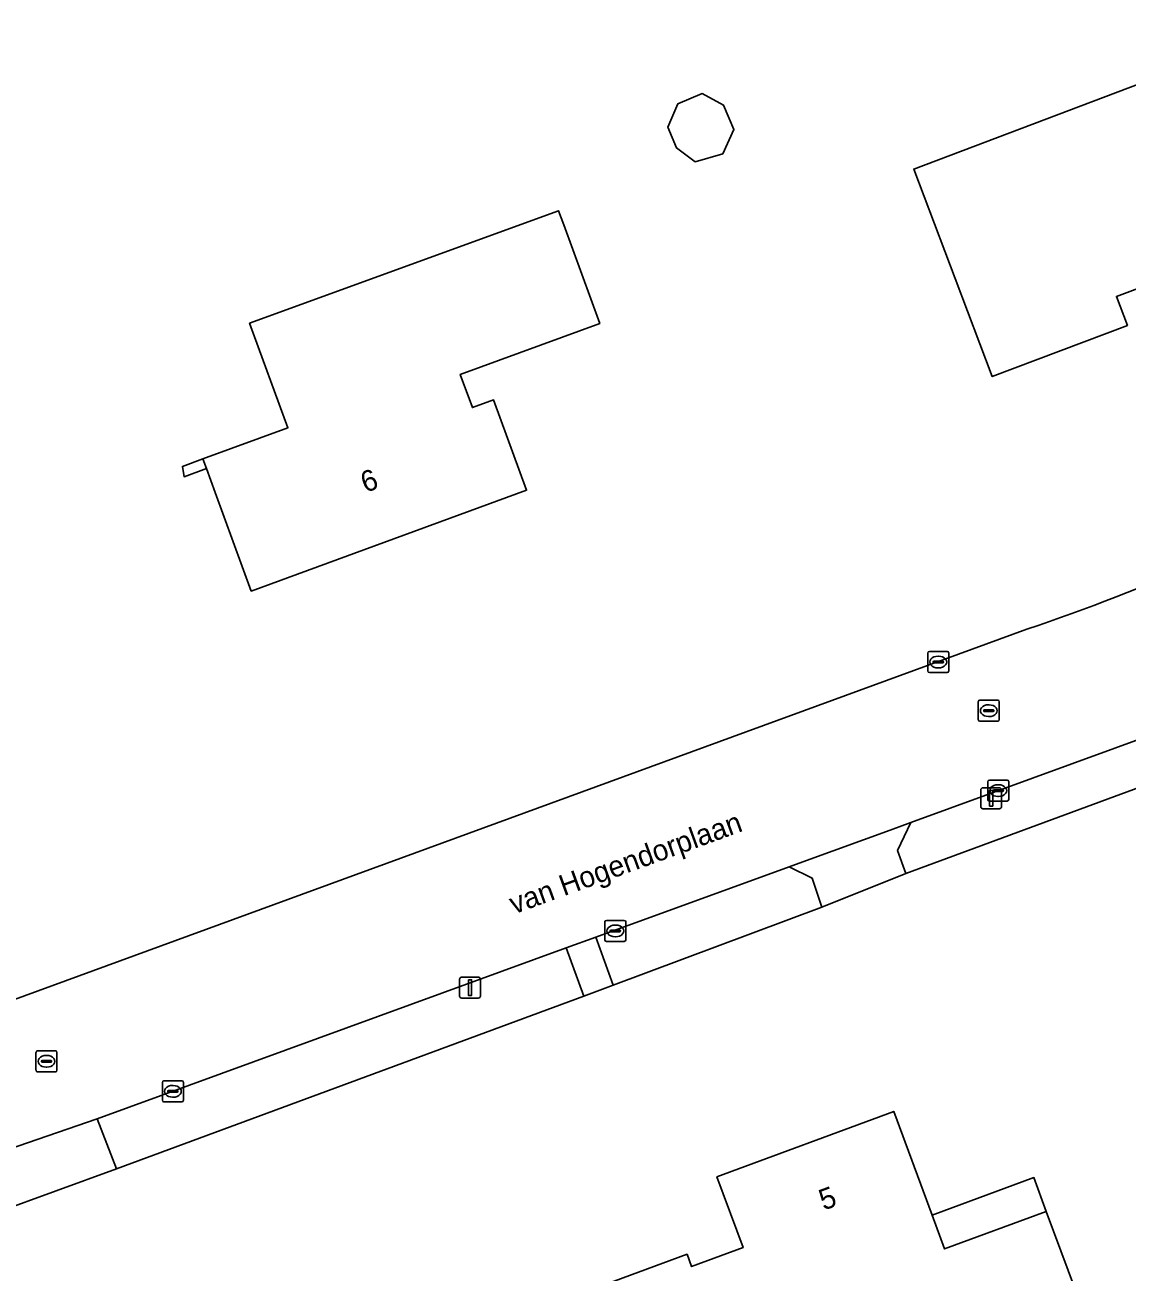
# Model space of a CAD drawing. Extents: x 162417 to 163722, y 384268 to 385417.
# Drawn here: x 163318.6 to 163371.1, y 385139.3 to 385198.7 of the extents above; entities that cross this region are included whole.
import ezdxf

# ---------------------------------------------------------------- set-up
doc = ezdxf.new("R2010")
doc.units = 0
for name, color, linetype in [('IMGEO_Erf', 7, 'Continuous'), ('IMGEO_Groenvoorziening', 7, 'Continuous'), ('IMGEO_Kolk', 7, 'Continuous'), ('IMGEO_Lichtmast', 7, 'Continuous'), ('IMGEO_Muur', 7, 'Continuous'), ('IMGEO_Openbare_ruimte_label', 7, 'Continuous'), ('IMGEO_Pand', 7, 'Continuous'), ('IMGEO_Pand_nummerreeks', 7, 'Continuous'), ('IMGEO_Pand_overbouw', 7, 'Continuous'), ('IMGEO_Rijbaan_lokaal_gesloten', 7, 'Continuous'), ('IMGEO_Rioolput', 7, 'Continuous'), ('IMGEO_Voetpad_open', 7, 'Continuous')]:
    doc.layers.add(name, color=color, linetype=linetype)

msp = doc.modelspace()

# ---------------------------------------------------------------- linework, layer by layer
at = {"layer": 'IMGEO_Erf'}
for points in [[(163379.147, 385198.748), (163380.595, 385194.919), (163382.363, 385190.242), (163372.149, 385186.379), (163370.625, 385185.803), (163371.145, 385184.425), (163364.7, 385181.987), (163362.932, 385186.664), (163360.962, 385191.873)], [(163349.711, 385194.989), (163350.863, 385195.475), (163351.894, 385194.93), (163352.38, 385193.765), (163351.848, 385192.603), (163350.532, 385192.226), (163349.649, 385192.888), (163349.236, 385193.876)], [(163345.985, 385184.521), (163339.337, 385182.087), (163339.917, 385180.505), (163340.921, 385180.873), (163342.498, 385176.565), (163329.37, 385171.757), (163327.65, 385176.452), (163327.231, 385177.597), (163326.165, 385177.207), (163326.087, 385177.701), (163327.062, 385178.058), (163331.115, 385179.543), (163329.289, 385184.528), (163344.018, 385189.891), (163344.265, 385189.216)], [(163367.282, 385142.19), (163369.015, 385137.501), (163370.228, 385134.219), (163364.954, 385132.27), (163364.328, 385133.964), (163349.23, 385128.383), (163347.248, 385133.744), (163345.515, 385138.433), (163350.149, 385140.146), (163350.368, 385139.553), (163352.82, 385140.46), (163351.573, 385143.835), (163360.002, 385146.951), (163361.832, 385142.001), (163362.425, 385140.395)]]:
    msp.add_lwpolyline(points, close=True, dxfattribs=at)
for points in [[(163417.147, 385193.417), (163401.29, 385179.305), (163399.075, 385177.547), (163398.617, 385177.184), (163389.311, 385170.552), (163384.15, 385167.66), (163379.606, 385165.534), (163376.476, 385164.166), (163360.585, 385158.293), (163356.573, 385156.692), (163346.631, 385152.968), (163345.226, 385152.441), (163322.944, 385144.218), (163317.169, 385142.12)], [(163287.208, 385141.009), (163366.356, 385169.942)]]:
    msp.add_lwpolyline(points, dxfattribs=at)
msp.add_arc((163335.428, 385261.932), 97.05, 288.58338, 299.25587, dxfattribs=at)
at = {"layer": 'IMGEO_Groenvoorziening'}
for points in [[(163379.606, 385165.534), (163384.15, 385167.66), (163389.311, 385170.552), (163388.117, 385172.709), (163381.059, 385168.736), (163377.407, 385166.96), (163372.422, 385164.956), (163360.816, 385160.723), (163360.19, 385159.391), (163360.585, 385158.293), (163376.476, 385164.166)], [(163356.573, 385156.692), (163356.116, 385158.079), (163355.015, 385158.609), (163345.801, 385155.254), (163346.631, 385152.968)], [(163322.944, 385144.218), (163345.226, 385152.441), (163344.391, 385154.744), (163322.014, 385146.595)]]:
    msp.add_lwpolyline(points, close=True, dxfattribs=at)
at = {"layer": 'IMGEO_Kolk'}
for p, q in [((163361.629, 385167.951), (163361.629, 385168.803)), ((163361.704, 385168.877), (163362.556, 385168.877)), ((163361.888, 385168.371), (163361.888, 385168.383)), ((163361.931, 385168.42), (163362.329, 385168.42)), ((163362.117, 385168.657), (163362.142, 385168.657)), ((163362.372, 385168.383), (163362.372, 385168.371)), ((163362.63, 385168.803), (163362.63, 385167.951)), ((163362.556, 385167.877), (163361.704, 385167.877)), ((163362.326, 385168.334), (163361.928, 385168.334)), ((163362.14, 385168.097), (163362.115, 385168.097)), ((163364.49, 385161.821), (163364.49, 385162.673)), ((163364.565, 385162.747), (163365.417, 385162.747)), ((163364.978, 385162.527), (163365.003, 385162.527)), ((163365.491, 385162.673), (163365.491, 385161.821)), ((163364.749, 385162.241), (163364.749, 385162.253)), ((163365.187, 385162.204), (163364.789, 385162.204)), ((163364.792, 385162.29), (163365.19, 385162.29)), ((163365.001, 385161.967), (163364.976, 385161.967)), ((163365.233, 385162.253), (163365.233, 385162.241)), ((163365.417, 385161.747), (163364.565, 385161.747)), ((163346.229, 385155.132), (163346.229, 385155.984)), ((163346.304, 385156.058), (163347.156, 385156.058)), ((163347.23, 385155.984), (163347.23, 385155.132)), ((163346.488, 385155.552), (163346.488, 385155.564)), ((163346.926, 385155.515), (163346.528, 385155.515)), ((163346.531, 385155.601), (163346.929, 385155.601)), ((163346.717, 385155.838), (163346.742, 385155.838)), ((163346.972, 385155.564), (163346.972, 385155.552)), ((163347.156, 385155.058), (163346.304, 385155.058)), ((163346.74, 385155.278), (163346.715, 385155.278)), ((163325.129, 385147.485), (163325.129, 385148.337)), ((163325.204, 385148.411), (163326.056, 385148.411)), ((163325.617, 385148.191), (163325.642, 385148.191)), ((163326.13, 385148.337), (163326.13, 385147.485)), ((163325.388, 385147.905), (163325.388, 385147.917)), ((163325.826, 385147.868), (163325.428, 385147.868)), ((163325.431, 385147.954), (163325.829, 385147.954)), ((163325.64, 385147.631), (163325.615, 385147.631)), ((163325.872, 385147.917), (163325.872, 385147.905)), ((163326.056, 385147.411), (163325.204, 385147.411))]:
    msp.add_line(p, q, dxfattribs=at)
for points in [[(163361.629, 385167.951), (163361.629, 385168.803)], [(163361.704, 385168.877), (163362.556, 385168.877)], [(163362.63, 385168.803), (163362.63, 385167.951)], [(163362.556, 385167.877), (163361.704, 385167.877)], [(163364.49, 385161.821), (163364.49, 385162.673)], [(163364.565, 385162.747), (163365.417, 385162.747)], [(163365.491, 385162.673), (163365.491, 385161.821)], [(163365.417, 385161.747), (163364.565, 385161.747)], [(163346.229, 385155.132), (163346.229, 385155.984)], [(163346.304, 385156.058), (163347.156, 385156.058)], [(163347.23, 385155.984), (163347.23, 385155.132)], [(163347.156, 385155.058), (163346.304, 385155.058)], [(163325.129, 385147.485), (163325.129, 385148.337)], [(163325.204, 385148.411), (163326.056, 385148.411)], [(163326.13, 385148.337), (163326.13, 385147.485)], [(163326.056, 385147.411), (163325.204, 385147.411)]]:
    msp.add_lwpolyline(points, dxfattribs=at)
for centre, radius, start, end in [((163361.706, 385168.801), 0.0765, 91.55205, 178.44795), ((163361.706, 385168.801), 0.0765, 91.55205, 178.44795), ((163361.928, 385168.38), 0.0403, 85.87752, 175.75265), ((163362.333, 385168.382), 0.0386, 1.73085, 96.63898), ((163362.554, 385168.801), 0.0765, 1.55205, 88.44795), ((163362.554, 385168.801), 0.0765, 1.55205, 88.44795), ((163361.706, 385167.953), 0.0765, 181.55205, 268.44795), ((163361.706, 385167.953), 0.0765, 181.55205, 268.44795), ((163361.925, 385168.37), 0.0366, 178.93798, 274.71019), ((163362.329, 385168.377), 0.043, 264.86636, 352.45326), ((163362.554, 385167.953), 0.0765, 271.55205, 358.44795), ((163362.554, 385167.953), 0.0765, 271.55205, 358.44795), ((163364.567, 385162.671), 0.0765, 91.55205, 178.44795), ((163364.567, 385162.671), 0.0765, 91.55205, 178.44795), ((163365.415, 385162.671), 0.0765, 1.55205, 88.44795), ((163365.415, 385162.671), 0.0765, 1.55205, 88.44795), ((163364.789, 385162.25), 0.0403, 85.87752, 175.75265), ((163364.786, 385162.24), 0.0366, 178.93798, 274.71019), ((163365.19, 385162.247), 0.043, 264.86636, 352.45326), ((163365.194, 385162.252), 0.0386, 1.73085, 96.63898), ((163364.567, 385161.823), 0.0765, 181.55205, 268.44795), ((163364.567, 385161.823), 0.0765, 181.55205, 268.44795), ((163365.415, 385161.823), 0.0765, 271.55205, 358.44795), ((163365.415, 385161.823), 0.0765, 271.55205, 358.44795), ((163346.306, 385155.982), 0.0765, 91.55205, 178.44795), ((163346.306, 385155.982), 0.0765, 91.55205, 178.44795), ((163347.154, 385155.982), 0.0765, 1.55205, 88.44795), ((163347.154, 385155.982), 0.0765, 1.55205, 88.44795), ((163346.528, 385155.561), 0.0403, 85.87752, 175.75265), ((163346.525, 385155.551), 0.0366, 178.93798, 274.71019), ((163346.929, 385155.558), 0.043, 264.86636, 352.45326), ((163346.933, 385155.563), 0.0386, 1.73085, 96.63898), ((163346.306, 385155.134), 0.0765, 181.55205, 268.44795), ((163346.306, 385155.134), 0.0765, 181.55205, 268.44795), ((163347.154, 385155.134), 0.0765, 271.55205, 358.44795), ((163347.154, 385155.134), 0.0765, 271.55205, 358.44795), ((163325.206, 385148.335), 0.0765, 91.55205, 178.44795), ((163325.206, 385148.335), 0.0765, 91.55205, 178.44795), ((163326.054, 385148.335), 0.0765, 1.55205, 88.44795), ((163326.054, 385148.335), 0.0765, 1.55205, 88.44795), ((163325.428, 385147.914), 0.0403, 85.87752, 175.75265), ((163325.425, 385147.904), 0.0366, 178.93798, 274.71019), ((163325.829, 385147.911), 0.043, 264.86636, 352.45326), ((163325.833, 385147.916), 0.0386, 1.73085, 96.63898), ((163325.206, 385147.487), 0.0765, 181.55205, 268.44795), ((163325.206, 385147.487), 0.0765, 181.55205, 268.44795), ((163326.054, 385147.487), 0.0765, 271.55205, 358.44795), ((163326.054, 385147.487), 0.0765, 271.55205, 358.44795)]:
    msp.add_arc(centre, radius, start, end, dxfattribs=at)
for centre, major_axis, ratio, start_param, end_param in [((163362.116, 385168.377), (-0.387, 0.002), 0.722429, 4.712389, 7.853982), ((163362.141, 385168.377), (-0.39, 0.002), 0.717154, 1.570796, 4.712389), ((163364.977, 385162.247), (-0.387, 0.002), 0.722429, 4.712389, 7.853982), ((163365.002, 385162.247), (-0.39, 0.002), 0.717154, 1.570796, 4.712389), ((163346.716, 385155.558), (-0.387, 0.002), 0.722429, 4.712389, 7.853982), ((163346.741, 385155.558), (-0.39, 0.002), 0.717154, 1.570796, 4.712389), ((163325.616, 385147.911), (-0.387, 0.002), 0.722429, 4.712389, 7.853982), ((163325.641, 385147.911), (-0.39, 0.002), 0.717154, 1.570796, 4.712389)]:
    msp.add_ellipse(centre, major_axis=major_axis, ratio=ratio, start_param=start_param, end_param=end_param, dxfattribs=at)
at = {"layer": 'IMGEO_Lichtmast'}
for p, q in [((163364.158, 385161.483), (163364.158, 385162.283)), ((163364.158, 385162.283), (163364.158, 385161.483)), ((163364.258, 385162.383), (163365.048, 385162.383)), ((163365.048, 385162.383), (163364.258, 385162.383)), ((163365.148, 385162.283), (163365.148, 385161.483)), ((163365.148, 385161.483), (163365.148, 385162.283)), ((163365.048, 385161.383), (163364.258, 385161.383)), ((163364.258, 385161.383), (163365.048, 385161.383)), ((163339.303, 385152.455), (163339.303, 385153.255)), ((163339.303, 385153.255), (163339.303, 385152.455)), ((163339.403, 385153.355), (163340.193, 385153.355)), ((163340.193, 385153.355), (163339.403, 385153.355)), ((163340.293, 385153.255), (163340.293, 385152.455)), ((163340.293, 385152.455), (163340.293, 385153.255)), ((163340.193, 385152.355), (163339.403, 385152.355)), ((163339.403, 385152.355), (163340.193, 385152.355))]:
    msp.add_line(p, q, dxfattribs=at)
for points in [[(163364.578, 385162.258), (163364.728, 385162.258), (163364.728, 385161.508), (163364.578, 385161.508), (163364.578, 385162.258)], [(163339.723, 385153.23), (163339.873, 385153.23), (163339.873, 385152.48), (163339.723, 385152.48), (163339.723, 385153.23)]]:
    msp.add_lwpolyline(points, dxfattribs=at)
for centre, start, end in [((163364.258, 385162.283), 90, 180), ((163364.258, 385162.283), 90, 180), ((163365.048, 385162.283), 0, 90), ((163365.048, 385162.283), 360, 90), ((163364.258, 385161.483), 180, 270), ((163364.258, 385161.483), 180, 270), ((163365.048, 385161.483), 270, 0), ((163365.048, 385161.483), 270, 0), ((163339.403, 385153.255), 90, 180), ((163339.403, 385153.255), 90, 180), ((163340.193, 385153.255), 0, 90), ((163340.193, 385153.255), 360, 90), ((163339.403, 385152.455), 180, 270), ((163339.403, 385152.455), 180, 270), ((163340.193, 385152.455), 270, 0), ((163340.193, 385152.455), 270, 0)]:
    msp.add_arc(centre, 0.1, start, end, dxfattribs=at)
at = {"layer": 'IMGEO_Muur'}
msp.add_lwpolyline([(163327.062, 385178.058), (163326.087, 385177.701), (163326.165, 385177.207), (163327.231, 385177.597)], close=True, dxfattribs=at)
at = {"layer": 'IMGEO_Pand'}
for points in [[(163362.932, 385186.664), (163364.7, 385181.987), (163371.145, 385184.425), (163370.625, 385185.803), (163372.149, 385186.379), (163382.363, 385190.242), (163380.595, 385194.919), (163379.147, 385198.748), (163360.962, 385191.873)], [(163349.649, 385192.888), (163350.532, 385192.226), (163351.848, 385192.603), (163352.38, 385193.765), (163351.894, 385194.93), (163350.863, 385195.475), (163349.711, 385194.989), (163349.236, 385193.876)], [(163329.37, 385171.757), (163342.498, 385176.565), (163340.921, 385180.873), (163339.917, 385180.505), (163339.337, 385182.087), (163345.985, 385184.521), (163344.265, 385189.216), (163344.018, 385189.891), (163329.289, 385184.528), (163331.115, 385179.543), (163327.062, 385178.058), (163327.231, 385177.597), (163327.65, 385176.452)], [(163367.282, 385142.19), (163362.425, 385140.395), (163361.832, 385142.001), (163360.002, 385146.951), (163351.573, 385143.835), (163352.82, 385140.46), (163350.368, 385139.553), (163350.149, 385140.146), (163345.515, 385138.433), (163347.248, 385133.744), (163349.23, 385128.383), (163364.328, 385133.964), (163364.954, 385132.27), (163370.228, 385134.219), (163369.015, 385137.501)]]:
    msp.add_lwpolyline(points, close=True, dxfattribs=at)
at = {"layer": 'IMGEO_Pand_overbouw'}
msp.add_lwpolyline([(163367.282, 385142.19), (163366.688, 385143.796), (163361.832, 385142.001), (163362.425, 385140.395)], close=True, dxfattribs=at)
at = {"layer": 'IMGEO_Rijbaan_lokaal_gesloten'}
for points in [[(163344.391, 385154.744), (163345.801, 385155.254), (163355.015, 385158.609), (163355.842, 385158.91), (163359.838, 385160.367), (163360.816, 385160.723), (163372.422, 385164.956), (163377.407, 385166.96), (163381.059, 385168.736), (163388.117, 385172.709), (163393.834, 385176.38), (163397.944, 385179.398), (163398.036, 385179.474), (163402.705, 385183.33), (163415.688, 385195.035)], [(163366.356, 385169.942), (163287.208, 385141.009), (163284.103, 385139.877)], [(163284.964, 385133.031), (163290.133, 385134.945), (163316.324, 385144.642), (163322.014, 385146.595), (163344.391, 385154.744)]]:
    msp.add_lwpolyline(points, dxfattribs=at)
msp.add_arc((163335.428, 385261.932), 97.05, 288.58338, 299.25587, dxfattribs=at)
at = {"layer": 'IMGEO_Rioolput'}
for p, q in [((163364.036, 385165.632), (163364.036, 385166.484)), ((163364.111, 385166.558), (163364.963, 385166.558)), ((163364.295, 385166.052), (163364.295, 385166.064)), ((163364.733, 385166.015), (163364.335, 385166.015)), ((163364.338, 385166.101), (163364.736, 385166.101)), ((163364.524, 385166.338), (163364.549, 385166.338)), ((163364.779, 385166.064), (163364.779, 385166.052)), ((163365.037, 385166.484), (163365.037, 385165.632)), ((163364.963, 385165.558), (163364.111, 385165.558)), ((163364.547, 385165.778), (163364.522, 385165.778)), ((163319.102, 385148.916), (163319.102, 385149.768)), ((163319.177, 385149.842), (163320.029, 385149.842)), ((163319.361, 385149.336), (163319.361, 385149.348)), ((163319.404, 385149.385), (163319.802, 385149.385)), ((163319.59, 385149.622), (163319.615, 385149.622)), ((163319.845, 385149.348), (163319.845, 385149.336)), ((163320.103, 385149.768), (163320.103, 385148.916)), ((163320.029, 385148.842), (163319.177, 385148.842)), ((163319.799, 385149.299), (163319.401, 385149.299)), ((163319.613, 385149.062), (163319.588, 385149.062))]:
    msp.add_line(p, q, dxfattribs=at)
for points in [[(163364.036, 385165.632), (163364.036, 385166.484)], [(163364.111, 385166.558), (163364.963, 385166.558)], [(163365.037, 385166.484), (163365.037, 385165.632)], [(163364.963, 385165.558), (163364.111, 385165.558)], [(163319.102, 385148.916), (163319.102, 385149.768)], [(163319.177, 385149.842), (163320.029, 385149.842)], [(163320.103, 385149.768), (163320.103, 385148.916)], [(163320.029, 385148.842), (163319.177, 385148.842)]]:
    msp.add_lwpolyline(points, dxfattribs=at)
for centre, radius, start, end in [((163364.113, 385166.482), 0.0765, 91.55205, 178.44795), ((163364.113, 385166.482), 0.0765, 91.55205, 178.44795), ((163364.335, 385166.061), 0.0403, 85.87752, 175.75265), ((163364.332, 385166.051), 0.0366, 178.93798, 274.71019), ((163364.736, 385166.058), 0.043, 264.86636, 352.45326), ((163364.74, 385166.063), 0.0386, 1.73085, 96.63898), ((163364.961, 385166.482), 0.0765, 1.55205, 88.44795), ((163364.961, 385166.482), 0.0765, 1.55205, 88.44795), ((163364.113, 385165.634), 0.0765, 181.55205, 268.44795), ((163364.113, 385165.634), 0.0765, 181.55205, 268.44795), ((163364.961, 385165.634), 0.0765, 271.55205, 358.44795), ((163364.961, 385165.634), 0.0765, 271.55205, 358.44795), ((163319.179, 385149.766), 0.0765, 91.55205, 178.44795), ((163319.179, 385149.766), 0.0765, 91.55205, 178.44795), ((163319.401, 385149.345), 0.0403, 85.87752, 175.75265), ((163319.806, 385149.347), 0.0386, 1.73085, 96.63898), ((163320.027, 385149.766), 0.0765, 1.55205, 88.44795), ((163320.027, 385149.766), 0.0765, 1.55205, 88.44795), ((163319.179, 385148.918), 0.0765, 181.55205, 268.44795), ((163319.179, 385148.918), 0.0765, 181.55205, 268.44795), ((163319.398, 385149.335), 0.0366, 178.93798, 274.71019), ((163319.802, 385149.342), 0.043, 264.86636, 352.45326), ((163320.027, 385148.918), 0.0765, 271.55205, 358.44795), ((163320.027, 385148.918), 0.0765, 271.55205, 358.44795)]:
    msp.add_arc(centre, radius, start, end, dxfattribs=at)
for centre, major_axis, ratio, start_param, end_param in [((163364.523, 385166.058), (-0.387, 0.002), 0.722429, 4.712389, 7.853982), ((163364.548, 385166.058), (-0.39, 0.002), 0.717154, 1.570796, 4.712389), ((163319.589, 385149.342), (-0.387, 0.002), 0.722429, 4.712389, 7.853982), ((163319.614, 385149.342), (-0.39, 0.002), 0.717154, 1.570796, 4.712389)]:
    msp.add_ellipse(centre, major_axis=major_axis, ratio=ratio, start_param=start_param, end_param=end_param, dxfattribs=at)
at = {"layer": 'IMGEO_Voetpad_open'}
for points in [[(163360.19, 385159.391), (163360.816, 385160.723), (163359.838, 385160.367), (163355.842, 385158.91), (163355.015, 385158.609), (163356.116, 385158.079), (163356.573, 385156.692), (163360.585, 385158.293)], [(163344.391, 385154.744), (163345.226, 385152.441), (163346.631, 385152.968), (163345.801, 385155.254)], [(163322.014, 385146.595), (163316.324, 385144.642), (163317.169, 385142.12), (163322.944, 385144.218)]]:
    msp.add_lwpolyline(points, close=True, dxfattribs=at)

# ---------------------------------------------------------------- texts
at = {"layer": 'IMGEO_Openbare_ruimte_label'}
msp.add_text('van Hogendorplaan', height=1, rotation=19.99289, dxfattribs=at).set_placement((163341.896, 385156.345))
at = {"layer": 'IMGEO_Pand_nummerreeks'}
for s, rotation, p in [('6', 20.11655, (163334.809, 385176.433)), ('5', 20.28844, (163356.667, 385142.221))]:
    msp.add_text(s, height=1, rotation=rotation, dxfattribs=at).set_placement(p)

doc.saveas('drawing.dxf')
